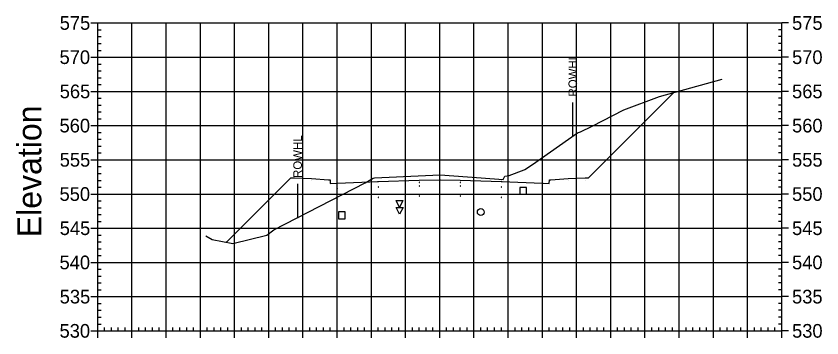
# Model space of a CAD drawing. Extents: x 708103 to 717568, y 374476 to 378707.
# Drawn here: x 709478.1 to 709713.7, y 376962.6 to 377056.6 of the extents above; entities that cross this region are included whole.
import ezdxf

# ---------------------------------------------------------------- set-up
doc = ezdxf.new("R2010")
doc.units = 0
for name, color, linetype in [('1', 7, 'Continuous'), ('10', 7, 'Continuous'), ('13', 7, 'Continuous'), ('14', 7, 'Continuous'), ('22', 7, 'Continuous'), ('4', 7, 'Continuous'), ('57', 7, 'Continuous'), ('60', 7, 'Continuous'), ('Existing', 7, 'Continuous'), ('XS_Right_of_Way', 7, 'Continuous')]:
    doc.layers.add(name, color=color, linetype=linetype)

msp = doc.modelspace()

# ---------------------------------------------------------------- linework, layer by layer
for points in [[(709595.93, 377007.96), (709596.03, 377007.96), (709596.03, 377008.06), (709595.93, 377008.06)], [(709595.93, 377006.96), (709596.03, 377006.96), (709596.03, 377007.06), (709595.93, 377007.06)], [(709601.93, 377008.08), (709602.03, 377008.08), (709602.03, 377008.18), (709601.93, 377008.18)], [(709601.93, 377007.08), (709602.03, 377007.08), (709602.03, 377007.18), (709601.93, 377007.18)], [(709607.93, 377007.96), (709608.03, 377007.96), (709608.03, 377008.06), (709607.93, 377008.06)], [(709607.93, 377006.96), (709608.03, 377006.96), (709608.03, 377007.06), (709607.93, 377007.06)], [(709571.93, 377006.12), (709572.03, 377006.12), (709572.03, 377006.22), (709571.93, 377006.22)], [(709583.93, 377006.6), (709584.03, 377006.6), (709584.03, 377006.7), (709583.93, 377006.7)], [(709619.93, 377006.6), (709620.03, 377006.6), (709620.03, 377006.7), (709619.93, 377006.7)], [(709631.93, 377006.12), (709632.03, 377006.12), (709632.03, 377006.22), (709631.93, 377006.22)], [(709571.93, 377003.12), (709572.03, 377003.12), (709572.03, 377003.22), (709571.93, 377003.22)], [(709583.93, 377003.6), (709584.03, 377003.6), (709584.03, 377003.7), (709583.93, 377003.7)], [(709595.93, 377003.96), (709596.03, 377003.96), (709596.03, 377004.06), (709595.93, 377004.06)], [(709601.93, 377004.08), (709602.03, 377004.08), (709602.03, 377004.18), (709601.93, 377004.18)], [(709607.93, 377003.96), (709608.03, 377003.96), (709608.03, 377004.06), (709607.93, 377004.06)], [(709619.93, 377003.6), (709620.03, 377003.6), (709620.03, 377003.7), (709619.93, 377003.7)], [(709631.93, 377003.12), (709632.03, 377003.12), (709632.03, 377003.22), (709631.93, 377003.22)]]:
    msp.add_lwpolyline(points, close=True)
at = {"layer": '1'}
for points in [[(709590.22, 377000.7), (709589.22, 377002.7), (709591.22, 377002.7)], [(709590.25, 376998.7), (709589.25, 377000.7), (709591.25, 377000.7)]]:
    msp.add_lwpolyline(points, close=True, dxfattribs=at)
at = {"layer": '10'}
msp.add_lwpolyline([(709572.33, 376997.39), (709574.33, 376997.39), (709574.33, 376999.39), (709572.33, 376999.39)], close=True, dxfattribs=at)
at = {"layer": '13'}
msp.add_circle((709613.97, 376999.35), 1, dxfattribs=at)
at = {"layer": '14'}
for points in [[(709670.41, 377034.32), (709670.41, 377034.37), (709670.41, 377034.32), (709670.36, 377034.32), (709670.41, 377034.32), (709670.41, 377034.27), (709670.41, 377034.32), (709670.46, 377034.32)], [(709571.98, 377007.83), (709571.98, 377007.88), (709571.98, 377007.83), (709571.93, 377007.83), (709571.98, 377007.83), (709571.98, 377007.78), (709571.98, 377007.83), (709572.03, 377007.83)], [(709583.98, 377008.31), (709583.98, 377008.36), (709583.98, 377008.31), (709583.93, 377008.31), (709583.98, 377008.31), (709583.98, 377008.26), (709583.98, 377008.31), (709584.03, 377008.31)], [(709601.98, 377008.79), (709601.98, 377008.84), (709601.98, 377008.79), (709601.93, 377008.79), (709601.98, 377008.79), (709601.98, 377008.74), (709601.98, 377008.79), (709602.03, 377008.79)], [(709619.98, 377008.31), (709619.98, 377008.36), (709619.98, 377008.31), (709619.93, 377008.31), (709619.98, 377008.31), (709619.98, 377008.26), (709619.98, 377008.31), (709620.03, 377008.31)], [(709631.98, 377007.83), (709631.98, 377007.88), (709631.98, 377007.83), (709631.93, 377007.83), (709631.98, 377007.83), (709631.98, 377007.78), (709631.98, 377007.83), (709632.03, 377007.83)], [(709539.61, 376990.52), (709539.61, 376990.57), (709539.61, 376990.52), (709539.56, 376990.52), (709539.61, 376990.52), (709539.61, 376990.47), (709539.61, 376990.52), (709539.66, 376990.52)]]:
    msp.add_lwpolyline(points, dxfattribs=at)
at = {"layer": '22'}
msp.add_lwpolyline([(709539.61, 376990.52), (709558.48, 377009.39), (709559.48, 377009.35), (709564.48, 377009.15), (709569.48, 377008.75), (709569.9, 377008.75), (709569.98, 377007.75), (709571.98, 377007.83), (709583.98, 377008.31), (709595.98, 377008.67), (709601.98, 377008.79), (709607.98, 377008.67), (709619.98, 377008.31), (709631.98, 377007.83), (709633.98, 377007.75), (709634.07, 377008.75), (709634.48, 377008.75), (709639.48, 377009.15), (709644.48, 377009.35), (709645.48, 377009.39), (709670.41, 377034.32)], dxfattribs=at)
at = {"layer": '4'}
msp.add_lwpolyline([(709625.34, 377004.56), (709627.34, 377004.56), (709627.34, 377006.56), (709625.34, 377006.56)], close=True, dxfattribs=at)
at = {"layer": '57'}
for p, q in [((709499.98, 377054.63), (709501.98, 377054.63)), ((709501.98, 377054.63), (709701.98, 377054.63)), ((709501.98, 376964.63), (709501.98, 377054.63)), ((709501.98, 376964.63), (709501.98, 377054.63)), ((709511.98, 376964.63), (709511.98, 377054.63)), ((709521.98, 376964.63), (709521.98, 377054.63)), ((709531.98, 376964.63), (709531.98, 377054.63)), ((709541.98, 376964.63), (709541.98, 377054.63)), ((709551.98, 376964.63), (709551.98, 377054.63)), ((709561.98, 376964.63), (709561.98, 377054.63)), ((709571.98, 376964.63), (709571.98, 377054.63)), ((709581.98, 376964.63), (709581.98, 377054.63)), ((709591.98, 376964.63), (709591.98, 377054.63)), ((709601.98, 376964.63), (709601.98, 377054.63)), ((709611.98, 376964.63), (709611.98, 377054.63)), ((709621.98, 376964.63), (709621.98, 377054.63)), ((709631.98, 376964.63), (709631.98, 377054.63)), ((709641.98, 376964.63), (709641.98, 377054.63)), ((709651.98, 376964.63), (709651.98, 377054.63)), ((709661.98, 376964.63), (709661.98, 377054.63)), ((709671.98, 376964.63), (709671.98, 377054.63)), ((709681.98, 376964.63), (709681.98, 377054.63)), ((709691.98, 376964.63), (709691.98, 377054.63)), ((709701.98, 376964.63), (709701.98, 377054.63)), ((709701.98, 376964.63), (709701.98, 377054.63)), ((709703.98, 377054.63), (709701.98, 377054.63)), ((709501.98, 377052.63), (709502.98, 377052.63)), ((709701.98, 377052.63), (709700.98, 377052.63)), ((709501.98, 377050.63), (709502.98, 377050.63)), ((709701.98, 377050.63), (709700.98, 377050.63)), ((709501.98, 377048.63), (709502.98, 377048.63)), ((709701.98, 377048.63), (709700.98, 377048.63)), ((709501.98, 377046.63), (709502.98, 377046.63)), ((709701.98, 377046.63), (709700.98, 377046.63)), ((709499.98, 377044.63), (709501.98, 377044.63)), ((709501.98, 377044.63), (709701.98, 377044.63)), ((709501.98, 377042.63), (709502.98, 377042.63)), ((709701.98, 377042.63), (709700.98, 377042.63)), ((709703.98, 377044.63), (709701.98, 377044.63)), ((709501.98, 377040.63), (709502.98, 377040.63)), ((709701.98, 377040.63), (709700.98, 377040.63)), ((709501.98, 377038.63), (709502.98, 377038.63)), ((709701.98, 377038.63), (709700.98, 377038.63)), ((709501.98, 377036.63), (709502.98, 377036.63)), ((709701.98, 377036.63), (709700.98, 377036.63)), ((709499.98, 377034.63), (709501.98, 377034.63)), ((709501.98, 377034.63), (709701.98, 377034.63)), ((709703.98, 377034.63), (709701.98, 377034.63)), ((709501.98, 377032.63), (709502.98, 377032.63)), ((709501.98, 377030.63), (709502.98, 377030.63)), ((709701.98, 377032.63), (709700.98, 377032.63)), ((709701.98, 377030.63), (709700.98, 377030.63)), ((709501.98, 377028.63), (709502.98, 377028.63)), ((709701.98, 377028.63), (709700.98, 377028.63)), ((709501.98, 377026.63), (709502.98, 377026.63)), ((709701.98, 377026.63), (709700.98, 377026.63)), ((709499.98, 377024.63), (709501.98, 377024.63)), ((709501.98, 377024.63), (709701.98, 377024.63)), ((709703.98, 377024.63), (709701.98, 377024.63)), ((709501.98, 377022.63), (709502.98, 377022.63)), ((709701.98, 377022.63), (709700.98, 377022.63)), ((709501.98, 377020.63), (709502.98, 377020.63)), ((709701.98, 377020.63), (709700.98, 377020.63)), ((709501.98, 377018.63), (709502.98, 377018.63)), ((709501.98, 377016.63), (709502.98, 377016.63)), ((709701.98, 377018.63), (709700.98, 377018.63)), ((709701.98, 377016.63), (709700.98, 377016.63)), ((709499.98, 377014.63), (709501.98, 377014.63)), ((709501.98, 377014.63), (709701.98, 377014.63)), ((709703.98, 377014.63), (709701.98, 377014.63)), ((709501.98, 377012.63), (709502.98, 377012.63)), ((709701.98, 377012.63), (709700.98, 377012.63)), ((709501.98, 377010.63), (709502.98, 377010.63)), ((709701.98, 377010.63), (709700.98, 377010.63)), ((709501.98, 377008.63), (709502.98, 377008.63)), ((709701.98, 377008.63), (709700.98, 377008.63)), ((709499.98, 377004.63), (709501.98, 377004.63)), ((709501.98, 377006.63), (709502.98, 377006.63)), ((709501.98, 377004.63), (709701.98, 377004.63)), ((709701.98, 377006.63), (709700.98, 377006.63)), ((709703.98, 377004.63), (709701.98, 377004.63)), ((709501.98, 377002.63), (709502.98, 377002.63)), ((709701.98, 377002.63), (709700.98, 377002.63)), ((709501.98, 377000.63), (709502.98, 377000.63)), ((709701.98, 377000.63), (709700.98, 377000.63)), ((709501.98, 376998.63), (709502.98, 376998.63)), ((709701.98, 376998.63), (709700.98, 376998.63)), ((709501.98, 376996.63), (709502.98, 376996.63)), ((709701.98, 376996.63), (709700.98, 376996.63)), ((709499.98, 376994.63), (709501.98, 376994.63)), ((709501.98, 376994.63), (709701.98, 376994.63)), ((709703.98, 376994.63), (709701.98, 376994.63)), ((709501.98, 376992.63), (709502.98, 376992.63)), ((709501.98, 376990.63), (709502.98, 376990.63)), ((709701.98, 376992.63), (709700.98, 376992.63)), ((709701.98, 376990.63), (709700.98, 376990.63)), ((709501.98, 376988.63), (709502.98, 376988.63)), ((709701.98, 376988.63), (709700.98, 376988.63)), ((709501.98, 376986.63), (709502.98, 376986.63)), ((709701.98, 376986.63), (709700.98, 376986.63)), ((709499.98, 376984.63), (709501.98, 376984.63)), ((709501.98, 376984.63), (709701.98, 376984.63)), ((709703.98, 376984.63), (709701.98, 376984.63)), ((709501.98, 376982.63), (709502.98, 376982.63)), ((709701.98, 376982.63), (709700.98, 376982.63)), ((709501.98, 376980.63), (709502.98, 376980.63)), ((709701.98, 376980.63), (709700.98, 376980.63)), ((709501.98, 376978.63), (709502.98, 376978.63)), ((709501.98, 376976.63), (709502.98, 376976.63)), ((709701.98, 376978.63), (709700.98, 376978.63)), ((709701.98, 376976.63), (709700.98, 376976.63)), ((709499.98, 376974.63), (709501.98, 376974.63)), ((709501.98, 376974.63), (709701.98, 376974.63)), ((709703.98, 376974.63), (709701.98, 376974.63)), ((709501.98, 376972.63), (709502.98, 376972.63)), ((709701.98, 376972.63), (709700.98, 376972.63)), ((709501.98, 376970.63), (709502.98, 376970.63)), ((709701.98, 376970.63), (709700.98, 376970.63)), ((709501.98, 376968.63), (709502.98, 376968.63)), ((709701.98, 376968.63), (709700.98, 376968.63)), ((709499.98, 376964.63), (709501.98, 376964.63)), ((709501.98, 376966.63), (709502.98, 376966.63)), ((709501.98, 376964.63), (709701.98, 376964.63)), ((709501.98, 376964.63), (709701.98, 376964.63)), ((709501.98, 376962.63), (709501.98, 376964.63)), ((709503.98, 376964.63), (709503.98, 376965.63)), ((709505.98, 376964.63), (709505.98, 376965.63)), ((709507.98, 376964.63), (709507.98, 376965.63)), ((709509.98, 376964.63), (709509.98, 376965.63)), ((709511.98, 376962.63), (709511.98, 376964.63)), ((709513.98, 376964.63), (709513.98, 376965.63)), ((709515.98, 376964.63), (709515.98, 376965.63)), ((709517.98, 376964.63), (709517.98, 376965.63)), ((709519.98, 376964.63), (709519.98, 376965.63)), ((709521.98, 376962.63), (709521.98, 376964.63)), ((709523.98, 376964.63), (709523.98, 376965.63)), ((709525.98, 376964.63), (709525.98, 376965.63)), ((709527.98, 376964.63), (709527.98, 376965.63)), ((709529.98, 376964.63), (709529.98, 376965.63)), ((709531.98, 376962.63), (709531.98, 376964.63)), ((709533.98, 376964.63), (709533.98, 376965.63)), ((709535.98, 376964.63), (709535.98, 376965.63)), ((709537.98, 376964.63), (709537.98, 376965.63)), ((709539.98, 376964.63), (709539.98, 376965.63)), ((709541.98, 376962.63), (709541.98, 376964.63)), ((709543.98, 376964.63), (709543.98, 376965.63)), ((709545.98, 376964.63), (709545.98, 376965.63)), ((709547.98, 376964.63), (709547.98, 376965.63)), ((709549.98, 376964.63), (709549.98, 376965.63)), ((709551.98, 376962.63), (709551.98, 376964.63)), ((709553.98, 376964.63), (709553.98, 376965.63)), ((709555.98, 376964.63), (709555.98, 376965.63)), ((709557.98, 376964.63), (709557.98, 376965.63)), ((709559.98, 376964.63), (709559.98, 376965.63)), ((709561.98, 376962.63), (709561.98, 376964.63)), ((709563.98, 376964.63), (709563.98, 376965.63)), ((709565.98, 376964.63), (709565.98, 376965.63)), ((709567.98, 376964.63), (709567.98, 376965.63)), ((709569.98, 376964.63), (709569.98, 376965.63)), ((709571.98, 376962.63), (709571.98, 376964.63)), ((709573.98, 376964.63), (709573.98, 376965.63)), ((709575.98, 376964.63), (709575.98, 376965.63)), ((709577.98, 376964.63), (709577.98, 376965.63)), ((709579.98, 376964.63), (709579.98, 376965.63)), ((709581.98, 376962.63), (709581.98, 376964.63)), ((709583.98, 376964.63), (709583.98, 376965.63)), ((709585.98, 376964.63), (709585.98, 376965.63)), ((709587.98, 376964.63), (709587.98, 376965.63)), ((709589.98, 376964.63), (709589.98, 376965.63)), ((709591.98, 376962.63), (709591.98, 376964.63)), ((709593.98, 376964.63), (709593.98, 376965.63)), ((709595.98, 376964.63), (709595.98, 376965.63)), ((709597.98, 376964.63), (709597.98, 376965.63)), ((709599.98, 376964.63), (709599.98, 376965.63)), ((709601.98, 376962.63), (709601.98, 376964.63)), ((709603.98, 376964.63), (709603.98, 376965.63)), ((709605.98, 376964.63), (709605.98, 376965.63)), ((709607.98, 376964.63), (709607.98, 376965.63)), ((709609.98, 376964.63), (709609.98, 376965.63)), ((709611.98, 376962.63), (709611.98, 376964.63)), ((709613.98, 376964.63), (709613.98, 376965.63)), ((709615.98, 376964.63), (709615.98, 376965.63)), ((709617.98, 376964.63), (709617.98, 376965.63)), ((709619.98, 376964.63), (709619.98, 376965.63)), ((709621.98, 376962.63), (709621.98, 376964.63)), ((709623.98, 376964.63), (709623.98, 376965.63)), ((709625.98, 376964.63), (709625.98, 376965.63)), ((709627.98, 376964.63), (709627.98, 376965.63)), ((709629.98, 376964.63), (709629.98, 376965.63)), ((709631.98, 376962.63), (709631.98, 376964.63)), ((709633.98, 376964.63), (709633.98, 376965.63)), ((709635.98, 376964.63), (709635.98, 376965.63)), ((709637.98, 376964.63), (709637.98, 376965.63)), ((709639.98, 376964.63), (709639.98, 376965.63)), ((709641.98, 376962.63), (709641.98, 376964.63)), ((709643.98, 376964.63), (709643.98, 376965.63)), ((709645.98, 376964.63), (709645.98, 376965.63)), ((709647.98, 376964.63), (709647.98, 376965.63)), ((709649.98, 376964.63), (709649.98, 376965.63)), ((709651.98, 376962.63), (709651.98, 376964.63)), ((709653.98, 376964.63), (709653.98, 376965.63)), ((709655.98, 376964.63), (709655.98, 376965.63)), ((709657.98, 376964.63), (709657.98, 376965.63)), ((709659.98, 376964.63), (709659.98, 376965.63)), ((709661.98, 376962.63), (709661.98, 376964.63)), ((709663.98, 376964.63), (709663.98, 376965.63)), ((709665.98, 376964.63), (709665.98, 376965.63)), ((709667.98, 376964.63), (709667.98, 376965.63)), ((709669.98, 376964.63), (709669.98, 376965.63)), ((709671.98, 376962.63), (709671.98, 376964.63)), ((709673.98, 376964.63), (709673.98, 376965.63)), ((709675.98, 376964.63), (709675.98, 376965.63)), ((709677.98, 376964.63), (709677.98, 376965.63)), ((709679.98, 376964.63), (709679.98, 376965.63)), ((709681.98, 376962.63), (709681.98, 376964.63)), ((709683.98, 376964.63), (709683.98, 376965.63)), ((709685.98, 376964.63), (709685.98, 376965.63)), ((709687.98, 376964.63), (709687.98, 376965.63)), ((709689.98, 376964.63), (709689.98, 376965.63)), ((709691.98, 376962.63), (709691.98, 376964.63)), ((709693.98, 376964.63), (709693.98, 376965.63)), ((709695.98, 376964.63), (709695.98, 376965.63)), ((709697.98, 376964.63), (709697.98, 376965.63)), ((709699.98, 376964.63), (709699.98, 376965.63)), ((709701.98, 376966.63), (709700.98, 376966.63)), ((709701.98, 376962.63), (709701.98, 376964.63)), ((709703.98, 376964.63), (709701.98, 376964.63))]:
    msp.add_line(p, q, dxfattribs=at)
at = {"layer": 'Existing'}
msp.add_lwpolyline([(709533.61, 376992.41), (709535.43, 376991.38), (709541.5, 376990.12), (709551.45, 376992.65), (709553.44, 376994.16), (709580.14, 377007.89), (709582.49, 377009.27), (709582.87, 377009.36), (709597.78, 377010.05), (709602.12, 377010.25), (709614.06, 377009.34), (709620.51, 377008.9), (709620.9, 377009.64), (709620.99, 377009.81), (709622.27, 377010.02), (709626.68, 377011.69), (709626.83, 377011.76), (709629.05, 377013.24), (709642.21, 377022.49), (709643.11, 377022.81), (709646.57, 377024.46), (709655.83, 377029.2), (709666.24, 377033.18), (709684.51, 377038.18)], dxfattribs=at)
at = {"layer": 'XS_Right_of_Way'}
for p, q in [((709640.8, 377031.36), (709640.8, 377021.36)), ((709560.34, 377007.57), (709560.34, 376997.57))]:
    msp.add_line(p, q, dxfattribs=at)

# ---------------------------------------------------------------- texts
at = {"layer": '14'}
for p in [(709559.45, 377009.3), (709644.45, 377009.3), (709559.45, 377008.64), (709564.45, 377008.44), (709639.45, 377008.44), (709644.45, 377008.64)]:
    msp.add_text('+', height=0.1, dxfattribs=at).set_placement(p)
at = {"layer": '57'}
for s, p in [('575', (709490.86, 377052.63)), ('575', (709704.98, 377052.63)), ('570', (709490.81, 377042.63)), ('570', (709704.98, 377042.63)), ('565', (709490.86, 377032.63)), ('565', (709704.98, 377032.63)), ('560', (709490.81, 377022.63)), ('560', (709704.98, 377022.63)), ('555', (709490.86, 377012.63)), ('555', (709704.98, 377012.63)), ('550', (709490.81, 377002.63)), ('550', (709704.98, 377002.63)), ('545', (709490.86, 376992.63)), ('545', (709704.98, 376992.63)), ('540', (709490.81, 376982.63)), ('540', (709704.98, 376982.63)), ('535', (709490.86, 376972.63)), ('535', (709704.98, 376972.63)), ('530', (709490.81, 376962.63)), ('530', (709704.98, 376962.63))]:
    msp.add_text(s, height=4, dxfattribs=at).set_placement(p)
at = {"layer": '60'}
msp.add_text('Elevation', height=7, rotation=90, dxfattribs=at).set_placement((709485.48, 376991.99))
at = {"layer": 'XS_Right_of_Way'}
for p in [(709642.12, 377033.13), (709561.66, 377009.33)]:
    msp.add_text('ROWHL', height=2.5, rotation=90, dxfattribs=at).set_placement(p)

doc.saveas('drawing.dxf')
